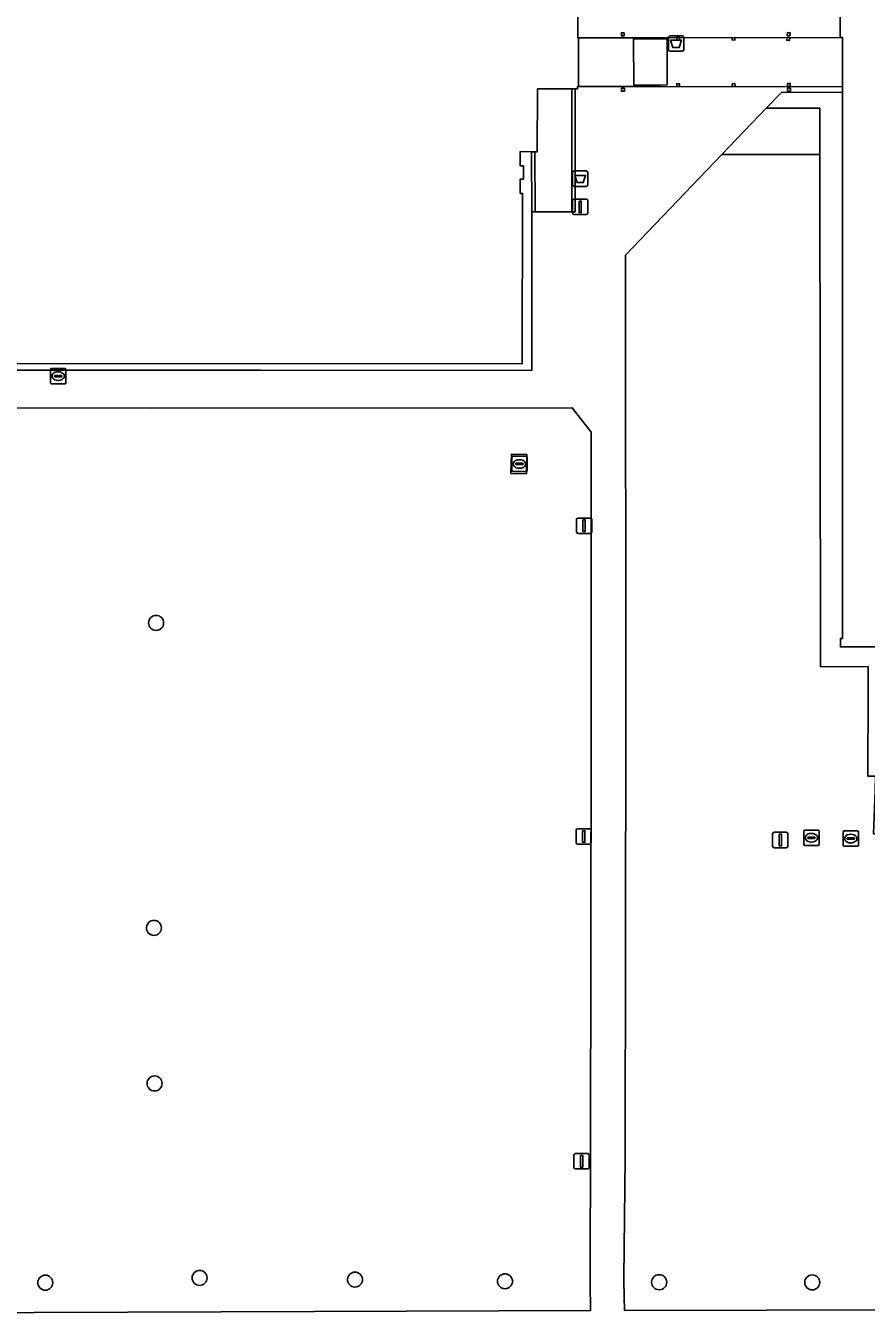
# Model space of a CAD drawing. Extents: x 161477 to 163040, y 383680 to 384871.
# Drawn here: x 162263 to 162317.7, y 384389.7 to 384473.5 of the extents above; entities that cross this region are included whole.
import ezdxf

# ---------------------------------------------------------------- set-up
doc = ezdxf.new("R2010")
doc.units = 0
for name, color, linetype in [('IMGEO_Afvalbak', 7, 'Continuous'), ('IMGEO_Boom', 7, 'Continuous'), ('IMGEO_Brandkraan', 7, 'Continuous'), ('IMGEO_Dek', 7, 'Continuous'), ('IMGEO_Groenvoorziening', 7, 'Continuous'), ('IMGEO_Lichtmast', 7, 'Continuous'), ('IMGEO_Muur', 7, 'Continuous'), ('IMGEO_Pand', 7, 'Continuous'), ('IMGEO_Pijler', 7, 'Continuous'), ('IMGEO_Rioolput', 7, 'Continuous'), ('IMGEO_Terreindeel_halfverhard', 7, 'Continuous'), ('IMGEO_Voetpad_gesloten', 7, 'Continuous'), ('IMGEO_Voetpad_op_trap', 7, 'Continuous'), ('IMGEO_Voetpad_open', 7, 'Continuous')]:
    doc.layers.add(name, color=color, linetype=linetype)

msp = doc.modelspace()

# ---------------------------------------------------------------- linework, layer by layer
at = {"layer": 'IMGEO_Afvalbak'}
for p, q in [((162304.845, 384471.98), (162304.845, 384472.78)), ((162304.845, 384472.78), (162304.845, 384471.98)), ((162304.945, 384472.88), (162305.735, 384472.88)), ((162305.735, 384472.88), (162304.945, 384472.88)), ((162305.835, 384472.78), (162305.835, 384471.98)), ((162305.835, 384471.98), (162305.835, 384472.78)), ((162305.735, 384471.88), (162304.945, 384471.88)), ((162304.945, 384471.88), (162305.735, 384471.88)), ((162298.705, 384464.09), (162299.495, 384464.09)), ((162299.495, 384464.09), (162298.705, 384464.09)), ((162298.605, 384463.19), (162298.605, 384463.99)), ((162298.605, 384463.99), (162298.605, 384463.19)), ((162299.595, 384463.99), (162299.595, 384463.19)), ((162299.595, 384463.19), (162299.595, 384463.99)), ((162299.495, 384463.09), (162298.705, 384463.09)), ((162298.705, 384463.09), (162299.495, 384463.09))]:
    msp.add_line(p, q, dxfattribs=at)
for points in [[(162304.988, 384472.594), (162305.692, 384472.594), (162305.543, 384472.124), (162305.137, 384472.124), (162304.988, 384472.594)], [(162298.748, 384463.804), (162299.452, 384463.804), (162299.303, 384463.334), (162298.897, 384463.334), (162298.748, 384463.804)]]:
    msp.add_lwpolyline(points, dxfattribs=at)
for centre, start, end in [((162304.945, 384472.78), 90, 180), ((162304.945, 384472.78), 90, 180), ((162305.735, 384472.78), 0, 90), ((162305.735, 384472.78), 360, 90), ((162304.945, 384471.98), 180, 270), ((162304.945, 384471.98), 180, 270), ((162305.735, 384471.98), 270, 0), ((162305.735, 384471.98), 270, 0), ((162298.705, 384463.99), 90, 180), ((162298.705, 384463.99), 90, 180), ((162299.495, 384463.99), 0, 90), ((162299.495, 384463.99), 360, 90), ((162298.705, 384463.19), 180, 270), ((162298.705, 384463.19), 180, 270), ((162299.495, 384463.19), 270, 0), ((162299.495, 384463.19), 270, 0)]:
    msp.add_arc(centre, 0.1, start, end, dxfattribs=at)
at = {"layer": 'IMGEO_Boom'}
for centre in [(162271.51, 384434.69), (162271.37, 384414.85), (162271.41, 384404.73), (162264.3, 384391.77), (162274.34, 384392.08), (162284.45, 384391.97), (162294.21, 384391.86), (162304.24, 384391.8), (162314.2, 384391.79)]:
    msp.add_circle(centre, 0.489, dxfattribs=at)
at = {"layer": 'IMGEO_Brandkraan'}
for p, q in [((162294.649, 384444.604), (162294.649, 384445.456)), ((162294.724, 384445.53), (162295.576, 384445.53)), ((162294.908, 384445.024), (162294.908, 384445.036)), ((162295.346, 384444.987), (162294.948, 384444.987)), ((162294.951, 384445.073), (162295.349, 384445.073)), ((162295.16, 384444.75), (162295.135, 384444.75)), ((162295.137, 384445.31), (162295.162, 384445.31)), ((162295.392, 384445.036), (162295.392, 384445.024)), ((162295.65, 384445.456), (162295.65, 384444.604)), ((162295.576, 384444.53), (162294.724, 384444.53))]:
    msp.add_line(p, q, dxfattribs=at)
for points in [[(162294.649, 384444.604), (162294.649, 384445.456)], [(162294.724, 384445.53), (162295.576, 384445.53)], [(162295.65, 384445.456), (162295.65, 384444.604)], [(162295.576, 384444.53), (162294.724, 384444.53)]]:
    msp.add_lwpolyline(points, dxfattribs=at)
for centre, radius, start, end in [((162294.726, 384445.454), 0.0765, 91.55205, 178.44795), ((162294.726, 384445.454), 0.0765, 91.55205, 178.44795), ((162294.948, 384445.033), 0.0403, 85.87752, 175.75265), ((162294.945, 384445.023), 0.0366, 178.93798, 274.71019), ((162295.349, 384445.03), 0.043, 264.86636, 352.45326), ((162295.353, 384445.035), 0.0386, 1.73085, 96.63898), ((162295.574, 384445.454), 0.0765, 1.55205, 88.44795), ((162295.574, 384445.454), 0.0765, 1.55205, 88.44795), ((162294.726, 384444.606), 0.0765, 181.55205, 268.44795), ((162294.726, 384444.606), 0.0765, 181.55205, 268.44795), ((162295.574, 384444.606), 0.0765, 271.55205, 358.44795), ((162295.574, 384444.606), 0.0765, 271.55205, 358.44795)]:
    msp.add_arc(centre, radius, start, end, dxfattribs=at)
for centre, major_axis, ratio, start_param, end_param in [((162295.136, 384445.03), (-0.387, 0.002), 0.722429, 4.712389, 7.853982), ((162295.161, 384445.03), (-0.39, 0.002), 0.717154, 1.570796, 4.712389)]:
    msp.add_ellipse(centre, major_axis=major_axis, ratio=ratio, start_param=start_param, end_param=end_param, dxfattribs=at)
at = {"layer": 'IMGEO_Dek'}
msp.add_lwpolyline([(162316.024, 384472.771), (162298.99, 384472.759), (162299.002, 384469.591), (162316.161, 384469.565), (162316.174, 384472.769)], close=True, dxfattribs=at)
at = {"layer": 'IMGEO_Groenvoorziening'}
for points in [[(162314.688, 384468.173), (162312.226, 384468.169), (162311.211, 384468.168), (162308.328, 384465.163), (162312.225, 384465.169), (162314.692, 384465.173)], [(162299.826, 384428.152), (162299.819, 384447.091), (162298.589, 384448.673), (162271.138, 384448.664), (162236.338, 384448.672), (162234.134, 384446.657), (162233.188, 384445.792), (162233.187, 384441.748), (162233.169, 384391.618), (162233.168, 384389.717), (162281.819, 384389.889), (162299.772, 384389.953), (162299.756, 384391.713), (162299.752, 384392.194), (162299.756, 384393.321), (162299.782, 384399.935)], [(162294.622, 384445.661), (162295.626, 384445.641), (162295.6, 384444.398), (162294.595, 384444.418)]]:
    msp.add_lwpolyline(points, close=True, dxfattribs=at)
msp.add_lwpolyline([(162317.839, 384431.846), (162314.739, 384431.842), (162314.692, 384465.173), (162312.225, 384465.169), (162308.328, 384465.163), (162302.046, 384458.616), (162302.061, 384428.202), (162302.034, 384399.87), (162301.946, 384392.089), (162301.948, 384391.999), (162301.951, 384391.841), (162301.991, 384389.953), (162348.32, 384390.058)], dxfattribs=at)
at = {"layer": 'IMGEO_Lichtmast'}
for p, q in [((162298.605, 384461.36), (162298.605, 384462.16)), ((162298.605, 384462.16), (162298.605, 384461.36)), ((162298.705, 384462.26), (162299.495, 384462.26)), ((162299.495, 384462.26), (162298.705, 384462.26)), ((162299.595, 384462.16), (162299.595, 384461.36)), ((162299.595, 384461.36), (162299.595, 384462.16)), ((162299.495, 384461.26), (162298.705, 384461.26)), ((162298.705, 384461.26), (162299.495, 384461.26)), ((162298.862, 384440.615), (162298.862, 384441.415)), ((162298.862, 384441.415), (162298.862, 384440.615)), ((162298.962, 384441.515), (162299.752, 384441.515)), ((162299.752, 384441.515), (162298.962, 384441.515)), ((162299.852, 384441.415), (162299.852, 384440.615)), ((162299.852, 384440.615), (162299.852, 384441.415)), ((162299.752, 384440.515), (162298.962, 384440.515)), ((162298.962, 384440.515), (162299.752, 384440.515)), ((162298.935, 384421.298), (162299.725, 384421.298)), ((162299.725, 384421.298), (162298.935, 384421.298)), ((162298.835, 384420.398), (162298.835, 384421.198)), ((162298.835, 384421.198), (162298.835, 384420.398)), ((162299.825, 384421.198), (162299.825, 384420.398)), ((162299.825, 384420.398), (162299.825, 384421.198)), ((162311.623, 384420.167), (162311.623, 384420.967)), ((162311.623, 384420.967), (162311.623, 384420.167)), ((162311.723, 384421.067), (162312.513, 384421.067)), ((162312.513, 384421.067), (162311.723, 384421.067)), ((162312.613, 384420.967), (162312.613, 384420.167)), ((162312.613, 384420.167), (162312.613, 384420.967)), ((162299.725, 384420.298), (162298.935, 384420.298)), ((162298.935, 384420.298), (162299.725, 384420.298)), ((162312.513, 384420.067), (162311.723, 384420.067)), ((162311.723, 384420.067), (162312.513, 384420.067)), ((162298.699, 384399.27), (162298.699, 384400.07)), ((162298.699, 384400.07), (162298.699, 384399.27)), ((162298.799, 384400.17), (162299.589, 384400.17)), ((162299.589, 384400.17), (162298.799, 384400.17)), ((162299.689, 384400.07), (162299.689, 384399.27)), ((162299.689, 384399.27), (162299.689, 384400.07)), ((162299.589, 384399.17), (162298.799, 384399.17)), ((162298.799, 384399.17), (162299.589, 384399.17))]:
    msp.add_line(p, q, dxfattribs=at)
for points in [[(162299.025, 384462.135), (162299.175, 384462.135), (162299.175, 384461.385), (162299.025, 384461.385), (162299.025, 384462.135)], [(162299.282, 384441.39), (162299.432, 384441.39), (162299.432, 384440.64), (162299.282, 384440.64), (162299.282, 384441.39)], [(162299.255, 384421.173), (162299.405, 384421.173), (162299.405, 384420.423), (162299.255, 384420.423), (162299.255, 384421.173)], [(162312.043, 384420.942), (162312.193, 384420.942), (162312.193, 384420.192), (162312.043, 384420.192), (162312.043, 384420.942)], [(162299.119, 384400.045), (162299.269, 384400.045), (162299.269, 384399.295), (162299.119, 384399.295), (162299.119, 384400.045)]]:
    msp.add_lwpolyline(points, dxfattribs=at)
for centre, start, end in [((162298.705, 384462.16), 90, 180), ((162298.705, 384462.16), 90, 180), ((162299.495, 384462.16), 0, 90), ((162299.495, 384462.16), 360, 90), ((162298.705, 384461.36), 180, 270), ((162298.705, 384461.36), 180, 270), ((162299.495, 384461.36), 270, 0), ((162299.495, 384461.36), 270, 0), ((162298.962, 384441.415), 90, 180), ((162298.962, 384441.415), 90, 180), ((162299.752, 384441.415), 0, 90), ((162299.752, 384441.415), 360, 90), ((162298.962, 384440.615), 180, 270), ((162298.962, 384440.615), 180, 270), ((162299.752, 384440.615), 270, 0), ((162299.752, 384440.615), 270, 0), ((162298.935, 384421.198), 90, 180), ((162298.935, 384421.198), 90, 180), ((162299.725, 384421.198), 0, 90), ((162299.725, 384421.198), 360, 90), ((162311.723, 384420.967), 90, 180), ((162311.723, 384420.967), 90, 180), ((162312.513, 384420.967), 0, 90), ((162312.513, 384420.967), 360, 90), ((162298.935, 384420.398), 180, 270), ((162298.935, 384420.398), 180, 270), ((162299.725, 384420.398), 270, 0), ((162299.725, 384420.398), 270, 0), ((162311.723, 384420.167), 180, 270), ((162311.723, 384420.167), 180, 270), ((162312.513, 384420.167), 270, 0), ((162312.513, 384420.167), 270, 0), ((162298.799, 384400.07), 90, 180), ((162298.799, 384400.07), 90, 180), ((162299.589, 384400.07), 0, 90), ((162299.589, 384400.07), 360, 90), ((162298.799, 384399.27), 180, 270), ((162298.799, 384399.27), 180, 270), ((162299.589, 384399.27), 270, 0), ((162299.589, 384399.27), 270, 0)]:
    msp.add_arc(centre, 0.1, start, end, dxfattribs=at)
at = {"layer": 'IMGEO_Muur'}
for points in [[(162298.551, 384469.44), (162298.556, 384461.437), (162298.776, 384461.437), (162298.771, 384469.441)], [(162295.935, 384465.344), (162295.952, 384461.441), (162296.172, 384461.44), (162296.155, 384465.34)]]:
    msp.add_lwpolyline(points, close=True, dxfattribs=at)
at = {"layer": 'IMGEO_Pand'}
for points in [[(162323.354, 384519.937), (162315.432, 384520.042), (162315.43, 384519.722), (162315.53, 384519.722), (162315.526, 384516.05), (162316.163, 384516.052), (162316.164, 384506.23), (162316.164, 384500.573), (162316.164, 384500.473), (162316.164, 384500), (162316.165, 384480.797), (162316.165, 384480.172), (162316.163, 384479.811), (162316.147, 384476.492), (162316.037, 384476.492), (162316.035, 384475.792), (162316.024, 384472.771), (162316.174, 384472.77), (162316.161, 384469.565), (162316.161, 384469.205), (162316.167, 384433.682), (162316.037, 384433.683), (162316.035, 384433.13), (162319.153, 384433.139)], [(162241.143, 384451.576), (162295.336, 384451.549), (162295.353, 384462.627), (162295.203, 384462.627), (162295.204, 384463.557), (162295.404, 384463.557), (162295.405, 384464.427), (162295.205, 384464.427), (162295.207, 384465.357), (162295.935, 384465.344), (162296.155, 384465.34), (162296.305, 384465.337), (162296.331, 384469.436), (162298.551, 384469.44), (162298.771, 384469.441), (162298.931, 384469.441), (162298.931, 384469.591), (162299.002, 384469.591), (162298.99, 384472.76), (162298.941, 384472.76), (162298.917, 384475.83)]]:
    msp.add_lwpolyline(points, dxfattribs=at)
at = {"layer": 'IMGEO_Pijler'}
for points in [[(162301.973, 384473.081), (162301.784, 384473.082), (162301.783, 384472.893), (162301.972, 384472.892)], [(162305.556, 384472.784), (162305.388, 384472.771), (162305.388, 384472.757), (162305.388, 384472.603), (162305.556, 384472.603)], [(162308.996, 384472.762), (162308.984, 384472.612), (162309.153, 384472.598), (162309.167, 384472.764)], [(162312.558, 384472.768), (162312.54, 384472.597), (162312.72, 384472.579), (162312.738, 384472.764), (162312.66, 384472.767)], [(162312.77, 384473.077), (162312.58, 384473.096), (162312.561, 384472.906), (162312.751, 384472.887)], [(162301.781, 384469.282), (162301.977, 384469.278), (162301.981, 384469.474), (162301.785, 384469.478)], [(162305.561, 384469.595), (162305.56, 384469.769), (162305.381, 384469.769), (162305.382, 384469.592)], [(162309.176, 384469.589), (162309.17, 384469.774), (162308.993, 384469.768), (162308.999, 384469.589)], [(162312.596, 384469.278), (162312.794, 384469.284), (162312.783, 384469.487), (162312.585, 384469.476)], [(162312.772, 384469.583), (162312.771, 384469.773), (162312.597, 384469.772), (162312.598, 384469.583)]]:
    msp.add_lwpolyline(points, close=True, dxfattribs=at)
at = {"layer": 'IMGEO_Rioolput'}
for p, q in [((162264.639, 384450.324), (162264.639, 384451.176)), ((162264.714, 384451.25), (162265.566, 384451.25)), ((162264.898, 384450.744), (162264.898, 384450.756)), ((162265.336, 384450.707), (162264.938, 384450.707)), ((162264.941, 384450.793), (162265.339, 384450.793)), ((162265.127, 384451.03), (162265.152, 384451.03)), ((162265.382, 384450.756), (162265.382, 384450.744)), ((162265.64, 384451.176), (162265.64, 384450.324)), ((162265.566, 384450.25), (162264.714, 384450.25)), ((162265.15, 384450.47), (162265.125, 384450.47)), ((162313.644, 384420.29), (162313.644, 384421.142)), ((162313.719, 384421.216), (162314.571, 384421.216)), ((162313.903, 384420.71), (162313.903, 384420.722)), ((162314.341, 384420.673), (162313.943, 384420.673)), ((162313.946, 384420.759), (162314.344, 384420.759)), ((162314.155, 384420.436), (162314.13, 384420.436)), ((162314.132, 384420.996), (162314.157, 384420.996)), ((162314.387, 384420.722), (162314.387, 384420.71)), ((162314.645, 384421.142), (162314.645, 384420.29)), ((162316.202, 384420.236), (162316.202, 384421.088)), ((162316.277, 384421.162), (162317.129, 384421.162)), ((162316.461, 384420.656), (162316.461, 384420.668)), ((162316.899, 384420.619), (162316.501, 384420.619)), ((162316.504, 384420.705), (162316.902, 384420.705)), ((162316.69, 384420.942), (162316.715, 384420.942)), ((162316.945, 384420.668), (162316.945, 384420.656)), ((162317.203, 384421.088), (162317.203, 384420.236)), ((162314.571, 384420.216), (162313.719, 384420.216)), ((162317.129, 384420.162), (162316.277, 384420.162)), ((162316.713, 384420.382), (162316.688, 384420.382))]:
    msp.add_line(p, q, dxfattribs=at)
for points in [[(162264.639, 384450.324), (162264.639, 384451.176)], [(162264.714, 384451.25), (162265.566, 384451.25)], [(162265.64, 384451.176), (162265.64, 384450.324)], [(162265.566, 384450.25), (162264.714, 384450.25)], [(162313.644, 384420.29), (162313.644, 384421.142)], [(162313.719, 384421.216), (162314.571, 384421.216)], [(162314.645, 384421.142), (162314.645, 384420.29)], [(162316.202, 384420.236), (162316.202, 384421.088)], [(162316.277, 384421.162), (162317.129, 384421.162)], [(162317.203, 384421.088), (162317.203, 384420.236)], [(162314.571, 384420.216), (162313.719, 384420.216)], [(162317.129, 384420.162), (162316.277, 384420.162)]]:
    msp.add_lwpolyline(points, dxfattribs=at)
for centre, radius, start, end in [((162264.716, 384451.174), 0.0765, 91.55205, 178.44795), ((162264.716, 384451.174), 0.0765, 91.55205, 178.44795), ((162264.938, 384450.753), 0.0403, 85.87752, 175.75265), ((162264.935, 384450.743), 0.0366, 178.93798, 274.71019), ((162265.339, 384450.75), 0.043, 264.86636, 352.45326), ((162265.343, 384450.755), 0.0386, 1.73085, 96.63898), ((162265.564, 384451.174), 0.0765, 1.55205, 88.44795), ((162265.564, 384451.174), 0.0765, 1.55205, 88.44795), ((162264.716, 384450.326), 0.0765, 181.55205, 268.44795), ((162264.716, 384450.326), 0.0765, 181.55205, 268.44795), ((162265.564, 384450.326), 0.0765, 271.55205, 358.44795), ((162265.564, 384450.326), 0.0765, 271.55205, 358.44795), ((162313.721, 384421.14), 0.0765, 91.55205, 178.44795), ((162313.721, 384421.14), 0.0765, 91.55205, 178.44795), ((162313.943, 384420.719), 0.0403, 85.87752, 175.75265), ((162313.94, 384420.709), 0.0366, 178.93798, 274.71019), ((162314.344, 384420.716), 0.043, 264.86636, 352.45326), ((162314.348, 384420.721), 0.0386, 1.73085, 96.63898), ((162314.569, 384421.14), 0.0765, 1.55205, 88.44795), ((162314.569, 384421.14), 0.0765, 1.55205, 88.44795), ((162316.279, 384421.086), 0.0765, 91.55205, 178.44795), ((162316.279, 384421.086), 0.0765, 91.55205, 178.44795), ((162316.501, 384420.665), 0.0403, 85.87752, 175.75265), ((162316.498, 384420.655), 0.0366, 178.93798, 274.71019), ((162316.902, 384420.662), 0.043, 264.86636, 352.45326), ((162316.906, 384420.667), 0.0386, 1.73085, 96.63898), ((162317.127, 384421.086), 0.0765, 1.55205, 88.44795), ((162317.127, 384421.086), 0.0765, 1.55205, 88.44795), ((162313.721, 384420.292), 0.0765, 181.55205, 268.44795), ((162313.721, 384420.292), 0.0765, 181.55205, 268.44795), ((162314.569, 384420.292), 0.0765, 271.55205, 358.44795), ((162314.569, 384420.292), 0.0765, 271.55205, 358.44795), ((162316.279, 384420.238), 0.0765, 181.55205, 268.44795), ((162316.279, 384420.238), 0.0765, 181.55205, 268.44795), ((162317.127, 384420.238), 0.0765, 271.55205, 358.44795), ((162317.127, 384420.238), 0.0765, 271.55205, 358.44795)]:
    msp.add_arc(centre, radius, start, end, dxfattribs=at)
for centre, major_axis, ratio, start_param, end_param in [((162265.126, 384450.75), (-0.387, 0.002), 0.722429, 4.712389, 7.853982), ((162265.151, 384450.75), (-0.39, 0.002), 0.717154, 1.570796, 4.712389), ((162314.131, 384420.716), (-0.387, 0.002), 0.722429, 4.712389, 7.853982), ((162314.156, 384420.716), (-0.39, 0.002), 0.717154, 1.570796, 4.712389), ((162316.689, 384420.662), (-0.387, 0.002), 0.722429, 4.712389, 7.853982), ((162316.714, 384420.662), (-0.39, 0.002), 0.717154, 1.570796, 4.712389)]:
    msp.add_ellipse(centre, major_axis=major_axis, ratio=ratio, start_param=start_param, end_param=end_param, dxfattribs=at)
at = {"layer": 'IMGEO_Terreindeel_halfverhard'}
for points in [[(162316.161, 384469.205), (162312.219, 384469.223), (162311.211, 384468.168), (162312.226, 384468.169), (162314.688, 384468.173), (162314.692, 384465.173), (162314.739, 384431.842), (162317.839, 384431.846), (162317.832, 384430.281), (162317.806, 384424.726), (162317.874, 384424.726), (162318.323, 384424.725), (162318.291, 384423.784), (162318.194, 384420.965), (162322.614, 384420.961), (162322.615, 384422.032), (162322.615, 384422.338), (162319.623, 384422.338), (162319.638, 384426.052), (162319.158, 384426.052), (162319.153, 384433.139), (162316.035, 384433.13), (162316.037, 384433.683), (162316.167, 384433.682)], [(162295.952, 384461.441), (162295.935, 384465.344), (162295.207, 384465.357), (162295.205, 384464.427), (162295.405, 384464.427), (162295.404, 384463.557), (162295.204, 384463.557), (162295.203, 384462.627), (162295.353, 384462.627), (162295.336, 384451.549), (162241.143, 384451.576), (162241.143, 384451.302), (162241.143, 384451.129), (162271.287, 384451.133), (162278.302, 384451.13), (162295.952, 384451.119), (162295.952, 384451.322)]]:
    msp.add_lwpolyline(points, close=True, dxfattribs=at)
at = {"layer": 'IMGEO_Voetpad_gesloten'}
for points in [[(162316.024, 384472.771), (162298.99, 384472.759), (162299.002, 384469.591), (162316.161, 384469.565), (162316.174, 384472.769)], [(162295.626, 384445.641), (162294.622, 384445.661), (162294.595, 384444.418), (162295.6, 384444.398)]]:
    msp.add_lwpolyline(points, close=True, dxfattribs=at)
at = {"layer": 'IMGEO_Voetpad_op_trap'}
msp.add_lwpolyline([(162298.551, 384469.44), (162296.331, 384469.436), (162296.305, 384465.337), (162296.155, 384465.34), (162296.172, 384461.44), (162298.556, 384461.437)], close=True, dxfattribs=at)
at = {"layer": 'IMGEO_Voetpad_open'}
for points in [[(162298.917, 384475.83), (162298.941, 384472.76), (162298.99, 384472.76), (162302.573, 384472.753), (162302.573, 384472.694), (162304.756, 384472.696), (162304.75, 384469.696), (162304.301, 384469.68), (162302.583, 384469.665), (162302.583, 384469.605), (162299.002, 384469.591), (162298.931, 384469.591), (162298.931, 384469.441), (162298.771, 384469.441), (162298.776, 384461.437), (162298.556, 384461.437), (162296.172, 384461.44), (162295.952, 384461.441), (162295.952, 384451.322), (162295.952, 384451.119), (162278.302, 384451.13), (162271.287, 384451.133), (162241.143, 384451.129)], [(162348.32, 384390.058), (162301.991, 384389.953), (162301.951, 384391.841), (162301.948, 384391.999), (162301.946, 384392.089), (162302.034, 384399.87), (162302.061, 384428.202), (162302.046, 384458.616), (162308.328, 384465.163), (162311.211, 384468.168), (162312.219, 384469.223), (162316.161, 384469.205), (162316.161, 384469.565), (162316.174, 384472.77), (162316.024, 384472.771), (162316.035, 384475.792)]]:
    msp.add_lwpolyline(points, dxfattribs=at)
for points in [[(162302.573, 384472.694), (162302.573, 384472.753), (162298.99, 384472.76), (162299.002, 384469.591), (162302.583, 384469.605), (162302.583, 384469.665)], [(162301.973, 384473.081), (162301.972, 384472.892), (162301.783, 384472.893), (162301.784, 384473.082)], [(162302.573, 384472.694), (162302.583, 384469.665), (162304.301, 384469.68), (162304.75, 384469.696), (162304.756, 384472.696)], [(162305.388, 384472.771), (162305.556, 384472.784), (162305.556, 384472.603), (162305.388, 384472.603), (162305.388, 384472.757)], [(162308.996, 384472.762), (162309.167, 384472.764), (162309.153, 384472.598), (162308.984, 384472.612)], [(162312.738, 384472.764), (162312.72, 384472.579), (162312.54, 384472.597), (162312.558, 384472.768), (162312.66, 384472.767)], [(162312.58, 384473.096), (162312.77, 384473.077), (162312.751, 384472.887), (162312.561, 384472.906)], [(162301.785, 384469.478), (162301.981, 384469.474), (162301.977, 384469.278), (162301.781, 384469.282)], [(162305.381, 384469.769), (162305.56, 384469.769), (162305.561, 384469.595), (162305.382, 384469.592)], [(162308.993, 384469.768), (162309.17, 384469.774), (162309.176, 384469.589), (162308.999, 384469.589)], [(162312.585, 384469.476), (162312.783, 384469.487), (162312.794, 384469.284), (162312.596, 384469.278)], [(162312.597, 384469.772), (162312.771, 384469.773), (162312.772, 384469.583), (162312.598, 384469.583)], [(162228.095, 384441.745), (162228.133, 384444.223), (162228.165, 384446.697), (162234.134, 384446.657), (162236.338, 384448.672), (162271.138, 384448.664), (162298.589, 384448.673), (162299.819, 384447.091), (162299.826, 384428.152), (162299.782, 384399.935), (162299.756, 384393.321), (162299.752, 384392.194), (162299.756, 384391.713), (162299.772, 384389.953), (162281.819, 384389.889), (162233.168, 384389.717), (162233.169, 384391.618), (162233.063, 384391.619), (162227.972, 384391.645), (162222.944, 384391.642), (162223.067, 384441.742)]]:
    msp.add_lwpolyline(points, close=True, dxfattribs=at)

doc.saveas('drawing.dxf')
